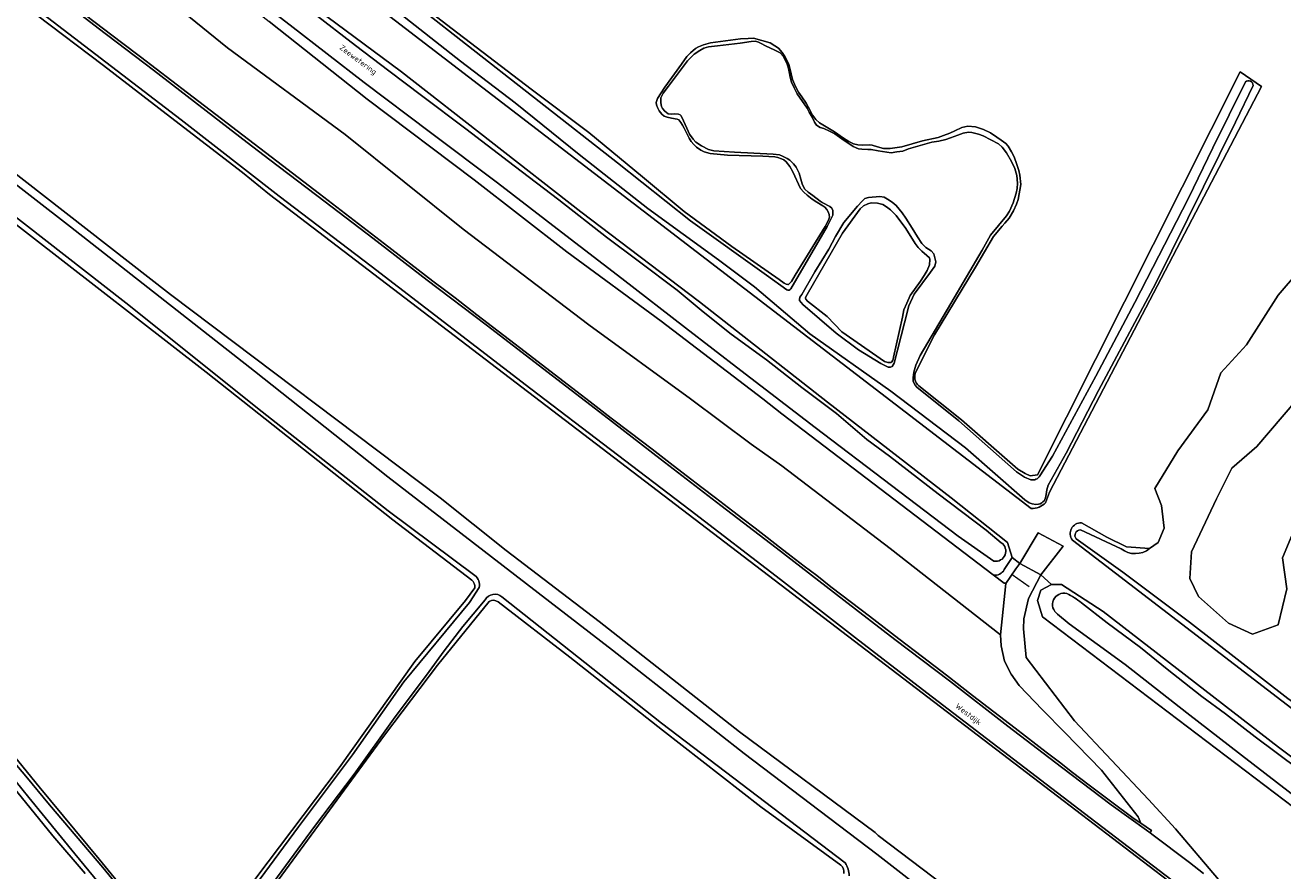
# Model space of a CAD drawing. Header units: metres. Extents: x 149984 to 156489, y 469398 to 478068.
# Tile 849 of 854: x 153194 to 153399, y 475154 to 475292. Entities that reach past the tile are written whole.
import ezdxf
from ezdxf.enums import TextEntityAlignment as Align

# ---------------------------------------------------------------- set-up
doc = ezdxf.new("R2010")
doc.units = ezdxf.units.M
doc.header["$LTSCALE"] = 0.75
for name, color, linetype, lineweight in [('B-WE-GR-GRAS-GV', 252, 'Continuous', 13), ('B-WE-GR-STRUIK-GV', 252, 'Continuous', 13), ('B-WE-KW-KUNSTWERK_DUIKER-G', 6, 'Continuous', 18), ('B-WE-OG-TERREIN_BEGROEID-GV', 252, 'Continuous', 18), ('B-WE-OG-TERREIN_OEVER-GV', 252, 'Continuous', 18), ('B-WE-OG-TOPOGRAFIE-T18', 7, 'Continuous', 18), ('B-WE-OG-WATER-GV', 252, 'Continuous', 18), ('B-WE-OG-WATER_MEER-GV', 252, 'Continuous', 18), ('B-WE-OG-WATER_SLOOT-GV', 252, 'Continuous', 18), ('B-WE-OG-WEG-GV', 252, 'Continuous', 18), ('B-WE-VH-GESLOTENVERHARDING-GV', 252, 'Continuous', 18), ('B-WE-VH-GESLOTENVERHARDING_ASFALT-GV', 252, 'Continuous', 18), ('B-WE-VH-ONVERHARD-GV', 252, 'Continuous', 18), ('B-WE-VH-OPENVERHARDING-GV', 252, 'Continuous', 18)]:
    doc.layers.add(name, color=color, linetype=linetype, lineweight=lineweight)
doc.styles.add('NLCS-ISO-M500-T18', font='NLCS-ISO.ttf', dxfattribs={"height": 0.9})

msp = doc.modelspace()

# ---------------------------------------------------------------- linework, layer by layer
at = {"layer": 'B-WE-GR-GRAS-GV', "flags": 128}
for points in [[(153198.411, 475329.031), (153205.7, 475322.694), (153219.411, 475311.842), (153243.421, 475293.334), (153255.58, 475284.357), (153284.788, 475261.501), (153304.119, 475246.849), (153324.948, 475230.524), (153345.096, 475214.939), (153354.275, 475207.66), (153355.015, 475205.234), (153356.253, 475204.241), (153359.227, 475209.227), (153363.315, 475207.044), (153359.703, 475202.401), (153361.41, 475200.813), (153363.075, 475200.802), (153369.862, 475196.451), (153398.363, 475174.312), (153434.23, 475147.494)], [(153358.128, 475213.199), (153205.625, 475330.287)], [(153254.965, 475298.163), (153263.813, 475291.358), (153276.698, 475281.497), (153286.074, 475274.423), (153294.845, 475267.234), (153301.632, 475261.586), (153309.39, 475255.874), (153317.052, 475250.509), (153317.915, 475249.891), (153318.192, 475249.766), (153318.466, 475249.69), (153318.602, 475249.711), (153318.821, 475249.884), (153319.078, 475250.176), (153319.69, 475251.188), (153324.573, 475259.12), (153325.106, 475260.194), (153325.253, 475260.651), (153325.213, 475261.097), (153325.074, 475261.509), (153324.853, 475261.92), (153324.532, 475262.275), (153324.166, 475262.528), (153323.194, 475263.117), (153322.47, 475263.571), (153321.616, 475264.24), (153321.087, 475264.721), (153320.567, 475265.321), (153319.308, 475268.021), (153318.841, 475268.897), (153318.204, 475269.697), (153317.815, 475269.998), (153317.484, 475270.152), (153316.849, 475270.391), (153316.393, 475270.487), (153314.426, 475270.572), (153308.672, 475270.77), (153305.862, 475271.056), (153304.86, 475271.318), (153304.333, 475271.567), (153303.627, 475272.052), (153303.169, 475272.478), (153302.763, 475272.96), (153302.417, 475273.551), (153302.097, 475274.197), (153301.62, 475275.144), (153301.327, 475275.637), (153301.067, 475276.076), (153300.746, 475276.488), (153300.491, 475276.621), (153299.543, 475276.809), (153298.835, 475276.941), (153298.378, 475277.125), (153297.989, 475277.417), (153297.558, 475277.97), (153297.259, 475278.517), (153297.092, 475278.934), (153297.049, 475279.334), (153297.079, 475279.518), (153297.273, 475280.004), (153298.469, 475281.838), (153301.157, 475285.556), (153302.069, 475286.827), (153302.631, 475287.402), (153303.455, 475288.109), (153303.935, 475288.401), (153304.768, 475288.717), (153305.904, 475289.062), (153310.773, 475289.699), (153312.045, 475289.782), (153312.902, 475289.818), (153315.593, 475289.035), (153316.371, 475288.576), (153316.965, 475288.169), (153317.574, 475287.465), (153317.994, 475286.835), (153318.649, 475285.602), (153319.017, 475284.023), (153319.255, 475283.085), (153319.756, 475281.97), (153320.244, 475281.038), (153320.781, 475280.264), (153321.481, 475279.22), (153322.147, 475278.038), (153322.516, 475277.268), (153323.044, 475276.569), (153323.643, 475276.046), (153326.072, 475274.545), (153327.565, 475273.545), (153328.406, 475272.963), (153329.198, 475272.612), (153329.884, 475272.422), (153330.671, 475272.39), (153331.729, 475272.454), (153332.242, 475272.383), (153333.117, 475272.097), (153334.065, 475271.866), (153335.145, 475271.829), (153337.067, 475272.13), (153340.432, 475273.082), (153342.955, 475273.636), (153343.836, 475273.938), (153344.855, 475274.328), (153345.677, 475274.722), (153346.839, 475275.263), (153347.805, 475275.482), (153349.033, 475275.378), (153350.349, 475274.94), (153351.481, 475274.404), (153352.536, 475273.717), (153353.222, 475273.215), (153353.974, 475272.654), (153354.386, 475272.224), (153354.893, 475271.327), (153355.337, 475270.501), (153355.801, 475269.228), (153356.123, 475268.273), (153356.271, 475267.518), (153356.437, 475265.976), (153355.972, 475263.537), (153355.724, 475262.767), (153355.257, 475261.686), (153354.526, 475260.519), (153353.844, 475259.705), (153353.392, 475259.219), (153351.973, 475257.531), (153349.038, 475252.522), (153342.366, 475241.517), (153339.307, 475235.474)], [(153339.8, 475233.187), (153346.747, 475227.626), (153354.648, 475220.761), (153355.963, 475219.612), (153357.142, 475218.88), (153357.973, 475218.498), (153359.119, 475218.674), (153392.15, 475284.345), (153395.59, 475281.964), (153361.113, 475215.865), (153360.443, 475214.153)], [(153267.027, 475201.548), (153254.147, 475211.342), (153223.778, 475235.39), (153194.872, 475257.9), (153186.201, 475264.543)], [(153366.29, 475210.888), (153370.454, 475208.542), (153373.628, 475206.956), (153377.394, 475206.677), (153378.789, 475207.653), (153379.766, 475210.025), (153379.346, 475213.707), (153378.23, 475216.46), (153381.998, 475222.581), (153386.881, 475229.277), (153388.973, 475235.276), (153393.159, 475239.88), (153398.321, 475247.971), (153405.296, 475256.063)], [(153414.243, 475245.98), (153394.833, 475223.278), (153390.787, 475219.791), (153388.276, 475214.768), (153384.23, 475206.119), (153383.951, 475201.794), (153385.346, 475198.864), (153390.229, 475194.54), (153394.135, 475192.726), (153398.321, 475194.261), (153399.716, 475200.12), (153399.018, 475205.142), (153400.832, 475209.467)], [(153152.474, 475221.1), (153154.659, 475218.413), (153166.07, 475204.774), (153176.188, 475192.081), (153186.625, 475180.084), (153196.57, 475167.855), (153206.38, 475156.061), (153215.7, 475144.7), (153220.495, 475138.671)], [(153204.063, 475153.733), (153198.831, 475159.908), (153191.553, 475168.858), (153187.724, 475173.254), (153185.524, 475176.289), (153182.865, 475179.783), (153172.977, 475191.615), (153155.85, 475212.351), (153150.298, 475218.809)], [(153495.945, 475106.772), (153483.415, 475117.006), (153364.826, 475208.056)], [(153351.923, 475202.39), (153353.72, 475201.02), (153353.98, 475201.02), (153353.976, 475200.986), (153355.63, 475203.36), (153356.253, 475204.241)], [(153356.253, 475204.241), (153355.015, 475205.234), (153353.742, 475203.241)], [(153439.373, 475134.852), (153400.876, 475164.485), (153359.951, 475195.549), (153359.148, 475198.194), (153359.703, 475199.9), (153361.41, 475200.813), (153359.703, 475202.401), (153357.679, 475198.551), (153356.925, 475195.217), (153356.886, 475193.59), (153357.297, 475188.925), (153365.157, 475178.641), (153377.196, 475165.808), (153381.623, 475161.025), (153388.593, 475152.779)], [(153225.785, 475144.758), (153231.864, 475153.008), (153245.442, 475170.945), (153257.754, 475188.301), (153266.005, 475198.213), (153267.51, 475200.295)], [(153269.863, 475198.061), (153261.473, 475187.667), (153252.797, 475176.276), (153230.156, 475145.329), (153227.948, 475142.496)], [(153327.129, 475155.095), (153314.106, 475164.623), (153298.079, 475177.097), (153283.011, 475188.991), (153271.301, 475197.973)]]:
    msp.add_lwpolyline(points, dxfattribs=at)
at = {"layer": 'B-WE-GR-GRAS-GV'}
for points in [[(153339.307, 475235.474, 0.3174349), (153339.8, 475233.187)], [(153360.443, 475214.153, -0.2131741), (153358.128, 475213.199)], [(153364.826, 475208.056, -0.6215132), (153366.29, 475210.888)], [(153353.742, 475203.241, -0.3289838), (153351.923, 475202.39)], [(153267.51, 475200.295, 0.2465782), (153267.027, 475201.548)], [(153271.301, 475197.973, 0.3214395), (153269.863, 475198.061)], [(153327.61, 475153.731, 0.2735675), (153327.129, 475155.095)]]:
    msp.add_lwpolyline(points, format="xyb", dxfattribs=at)
at = {"layer": 'B-WE-GR-STRUIK-GV', "flags": 128}
msp.add_lwpolyline([(153324.896, 475244.451), (153327.288, 475241.992), (153334.227, 475237.173), (153334.785, 475237.001), (153335.076, 475236.958), (153335.252, 475236.988), (153335.43, 475237.101), (153335.565, 475237.346), (153335.637, 475237.546), (153335.697, 475237.872), (153337.143, 475244.395), (153337.404, 475245.57), (153337.847, 475246.663), (153338.407, 475247.896), (153340.079, 475250.25), (153340.694, 475251.162), (153341.175, 475251.998), (153341.557, 475252.892), (153341.626, 475253.743), (153341.539, 475254.033), (153341.15, 475254.441), (153340.301, 475255.105), (153339.686, 475255.714), (153339.206, 475256.373), (153337.719, 475258.799), (153336.106, 475260.952), (153335.216, 475261.847), (153334.563, 475262.367), (153333.976, 475262.729), (153333.101, 475262.966), (153332.061, 475262.973), (153331.518, 475262.839), (153330.824, 475262.49), (153330.258, 475261.995), (153327.376, 475258.03), (153321.612, 475248.053), (153321.391, 475247.581), (153321.386, 475247.383), (153321.441, 475247.294), (153321.689, 475246.963)], close=True, dxfattribs=at)
at = {"layer": 'B-WE-KW-KUNSTWERK_DUIKER-G', "flags": 128}
msp.add_lwpolyline([(153354.995, 475202.449), (153357.798, 475200.523)], dxfattribs=at)
at = {"layer": 'B-WE-OG-TERREIN_BEGROEID-GV', "flags": 128}
for points in [[(153389.253, 475145.827), (153362.379, 475166.347), (153234.094, 475264.357), (153229.699, 475267.909), (153217.98, 475276.942), (153207.059, 475285.377), (153196.172, 475293.634), (153186.062, 475301.413), (153172.734, 475311.346), (153163.556, 475318.648), (153145.965, 475331.644), (153129.496, 475344.351), (153113.537, 475356.514), (153095.836, 475369.909), (153080.45, 475381.83), (153063.62, 475394.71), (153047.26, 475407.05), (153042.75, 475410.491)], [(153199.833, 475296.887), (153210.013, 475289.104), (153213.08, 475286.763), (153220.729, 475280.911), (153235.296, 475269.756), (153242.207, 475264.477), (153252.818, 475256.325), (153260.712, 475250.238), (153262.793, 475248.649), (153264.297, 475247.494), (153267.835, 475244.763), (153275.711, 475238.7), (153279.724, 475235.626), (153283.493, 475232.738), (153286.29, 475230.602), (153289.734, 475227.942), (153292.833, 475225.563), (153296.374, 475222.862), (153299.347, 475220.589), (153301.951, 475218.578), (153304.488, 475216.63), (153306.689, 475214.924), (153309.515, 475212.793), (153311.175, 475211.503), (153313.17, 475209.981), (153315.134, 475208.463), (153317.156, 475206.912), (153319.014, 475205.463), (153321.176, 475203.836), (153323.189, 475202.274), (153325.495, 475200.457), (153328.884, 475197.867), (153331.798, 475195.675), (153334.16, 475193.802), (153336.586, 475191.973), (153340.431, 475189.039), (153344.311, 475186.048), (153348.571, 475182.724), (153355.521, 475177.419), (153360.557, 475173.524), (153362.708, 475171.859), (153364.841, 475170.226), (153367.568, 475168.16), (153371.056, 475165.515), (153374.866, 475162.659), (153375.945, 475161.93), (153375.54, 475162.96), (153369.571, 475170.58), (153363.6, 475176.706), (153359.95, 475180.43), (153356.176, 475184.397), (153354.844, 475186.195), (153353.779, 475188.348), (153353.202, 475190.812), (153353.104, 475192.604), (153335.17, 475206.69), (153317.5, 475220.14), (153312.52, 475223.67), (153302.63, 475231.09), (153286.09, 475243.12), (153265.6, 475258.68), (153246.42, 475274.13), (153227.23, 475288.26), (153210.89, 475301.57)], [(153189.809, 475269.958), (153190.892, 475269.171), (153217.956, 475248.083), (153261.891, 475214.927), (153272.624, 475206.368), (153287.776, 475194.817), (153310.636, 475176.815), (153332.734, 475160.432), (153333.214, 475159.942), (153360.074, 475139.558), (153384.935, 475120.223), (153386.443, 475118.964), (153396.101, 475111.688), (153414.489, 475096.739), (153425.848, 475089.415), (153428.459, 475087.485)]]:
    msp.add_lwpolyline(points, dxfattribs=at)
at = {"layer": 'B-WE-OG-TERREIN_OEVER-GV', "flags": 128}
for points in [[(153352.057, 475204.621), (153346.229, 475208.692), (153335.358, 475216.951), (153322.965, 475226.375), (153310.859, 475235.694), (153301.846, 475242.617), (153291.466, 475250.691), (153281.658, 475258.204), (153271.201, 475266.241), (153260.296, 475274.448), (153249.532, 475282.59), (153237.459, 475291.928), (153226.97, 475300.017), (153215.902, 475308.61), (153205.007, 475317.176), (153196.03, 475324.432), (153187.054, 475331.13), (153183.341, 475333.685), (153181.032, 475335.677), (153178.13, 475337.969), (153173.501, 475341.281), (153161.928, 475349.949), (153155.4, 475355.051), (153145.144, 475363.072)], [(153143.496, 475361.33), (153143.972, 475360.946), (153145.21, 475359.95), (153153.25, 475353.71), (153166.96, 475343.77), (153189.29, 475326.86), (153204.39, 475315.77), (153219.1, 475304.27), (153234.05, 475292.52), (153249.98, 475279.9), (153267.39, 475266.74), (153282.48, 475255.03), (153297.86, 475243.7), (153314.43, 475231.08), (153317.5, 475228.65), (153351.923, 475202.39)], [(153353.742, 475203.241), (153355.015, 475205.234), (153354.275, 475207.66), (153345.096, 475214.939), (153324.948, 475230.524), (153304.119, 475246.849), (153284.788, 475261.501), (153255.58, 475284.357), (153243.421, 475293.334), (153219.411, 475311.842), (153205.7, 475322.694), (153198.411, 475329.031)], [(153205.625, 475330.287), (153358.128, 475213.199)], [(153359.332, 475213.886), (153358.865, 475213.832), (153358.249, 475213.973), (153357.795, 475214.123), (153357.084, 475214.589), (153347.4, 475223.075), (153335.286, 475232.297), (153322.053, 475241.672), (153313.075, 475249.332), (153307.187, 475253.713), (153295.668, 475262.07), (153284.488, 475270.881), (153274.119, 475279.28), (153265.216, 475286.06), (153254.515, 475294.483), (153246.65, 475300.471), (153236.226, 475307.838), (153228.086, 475314.452), (153221.453, 475319.498), (153215.228, 475324.036), (153210.223, 475327.914), (153206.807, 475330.885)], [(153210.89, 475301.57), (153227.23, 475288.26), (153246.42, 475274.13), (153265.6, 475258.68), (153286.09, 475243.12), (153302.63, 475231.09), (153312.52, 475223.67), (153317.5, 475220.14), (153335.17, 475206.69), (153353.104, 475192.604), (153353.976, 475200.986), (153353.98, 475201.02), (153353.72, 475201.02), (153351.923, 475202.39), (153317.5, 475228.65), (153314.43, 475231.08), (153297.86, 475243.7), (153282.48, 475255.03), (153267.39, 475266.74), (153249.98, 475279.9), (153234.05, 475292.52)], [(153254.1, 475298.295), (153254.709, 475297.807), (153265.25, 475289.512), (153290.771, 475269.518), (153302.63, 475260.057), (153314.992, 475251.238), (153318.323, 475248.829)], [(153339.307, 475235.474), (153342.366, 475241.517), (153349.038, 475252.522), (153351.973, 475257.531), (153353.392, 475259.219), (153353.844, 475259.705), (153354.526, 475260.519), (153355.257, 475261.686), (153355.724, 475262.767), (153355.972, 475263.537), (153356.437, 475265.976), (153356.271, 475267.518), (153356.123, 475268.273), (153355.801, 475269.228), (153355.337, 475270.501), (153354.893, 475271.327), (153354.386, 475272.224), (153353.974, 475272.654), (153353.222, 475273.215), (153352.536, 475273.717), (153351.481, 475274.404), (153350.349, 475274.94), (153349.033, 475275.378), (153347.805, 475275.482), (153346.839, 475275.263), (153345.677, 475274.722), (153344.855, 475274.328), (153343.836, 475273.938), (153342.955, 475273.636), (153340.432, 475273.082), (153337.067, 475272.13), (153335.145, 475271.829), (153334.065, 475271.866), (153333.117, 475272.097), (153332.242, 475272.383), (153331.729, 475272.454), (153330.671, 475272.39), (153329.884, 475272.422), (153329.198, 475272.612), (153328.406, 475272.963), (153327.565, 475273.545), (153326.072, 475274.545), (153323.643, 475276.046), (153323.044, 475276.569), (153322.516, 475277.268), (153322.147, 475278.038), (153321.481, 475279.22), (153320.781, 475280.264), (153320.244, 475281.038), (153319.756, 475281.97), (153319.255, 475283.085), (153319.017, 475284.023), (153318.649, 475285.602), (153317.994, 475286.835), (153317.574, 475287.465), (153316.965, 475288.169), (153316.371, 475288.576), (153315.593, 475289.035), (153312.902, 475289.818), (153312.045, 475289.782), (153310.773, 475289.699), (153305.904, 475289.062), (153304.768, 475288.717), (153303.935, 475288.401), (153303.455, 475288.109), (153302.631, 475287.402), (153302.069, 475286.827), (153301.157, 475285.556), (153298.469, 475281.838), (153297.273, 475280.004), (153297.079, 475279.518), (153297.049, 475279.334), (153297.092, 475278.934), (153297.259, 475278.517), (153297.558, 475277.97), (153297.989, 475277.417), (153298.378, 475277.125), (153298.835, 475276.941), (153299.543, 475276.809), (153300.491, 475276.621), (153300.746, 475276.488), (153301.067, 475276.076), (153301.327, 475275.637), (153301.62, 475275.144), (153302.097, 475274.197), (153302.417, 475273.551), (153302.763, 475272.96), (153303.169, 475272.478), (153303.627, 475272.052), (153304.333, 475271.567), (153304.86, 475271.318), (153305.862, 475271.056), (153308.672, 475270.77), (153314.426, 475270.572), (153316.393, 475270.487), (153316.849, 475270.391), (153317.484, 475270.152), (153317.815, 475269.998), (153318.204, 475269.697), (153318.841, 475268.897), (153319.308, 475268.021), (153320.567, 475265.321), (153321.087, 475264.721), (153321.616, 475264.24), (153322.47, 475263.571), (153323.194, 475263.117), (153324.166, 475262.528), (153324.532, 475262.275), (153324.853, 475261.92), (153325.074, 475261.509), (153325.213, 475261.097), (153325.253, 475260.651), (153325.106, 475260.194), (153324.573, 475259.12), (153319.69, 475251.188), (153319.078, 475250.176), (153318.821, 475249.884), (153318.602, 475249.711), (153318.466, 475249.69), (153318.192, 475249.766), (153317.915, 475249.891), (153317.052, 475250.509), (153309.39, 475255.874), (153301.632, 475261.586), (153294.845, 475267.234), (153286.074, 475274.423), (153276.698, 475281.497), (153263.813, 475291.358), (153254.965, 475298.163)], [(153241.211, 475293.957), (153248.102, 475288.638), (153253.504, 475284.518), (153258.858, 475280.471), (153266.066, 475275.057), (153273.956, 475269.012), (153281.178, 475263.483), (153288.966, 475257.39), (153294.112, 475253.555), (153300.45, 475248.743), (153304.721, 475245.233), (153309.283, 475241.627), (153315.007, 475237.401), (153320.758, 475232.927), (153326.423, 475228.701), (153331.365, 475224.453), (153335.066, 475221.723), (153342.98, 475215.586), (153350.793, 475209.673), (153353.248, 475207.628)], [(153318.992, 475248.98), (153324.888, 475259.127), (153325.793, 475260.995), (153325.831, 475261.388), (153325.824, 475261.733), (153325.634, 475262.137), (153325.327, 475262.378), (153325.014, 475262.571), (153324.513, 475262.821), (153324.063, 475263.056), (153323.779, 475263.24), (153322.557, 475264.172), (153321.803, 475264.75), (153321.281, 475265.236), (153321.051, 475265.591), (153320.811, 475266.1), (153320.616, 475266.841), (153320.362, 475267.8), (153319.828, 475268.785), (153319.424, 475269.365), (153318.807, 475269.936), (153318.372, 475270.239), (153317.638, 475270.618), (153317.157, 475270.829), (153316.124, 475270.909), (153309.808, 475271.227), (153306.447, 475271.478), (153305.599, 475271.686), (153304.408, 475272.269), (153303.53, 475272.878), (153303.056, 475273.349), (153302.452, 475274.186), (153302.024, 475275.152), (153301.521, 475276.329), (153301.116, 475277.161), (153300.947, 475277.318), (153300.663, 475277.457), (153300.08, 475277.511), (153299.476, 475277.448), (153299.027, 475277.498), (153298.478, 475277.907), (153298.091, 475278.357), (153297.924, 475278.677), (153297.814, 475279.265), (153297.831, 475280.112), (153298.172, 475280.871), (153299.033, 475281.981), (153302.18, 475286.151), (153302.761, 475286.726), (153303.247, 475287.184), (153304.138, 475287.826), (153304.83, 475288.21), (153305.561, 475288.4), (153307.022, 475288.541), (153310.707, 475289.002), (153312.511, 475289.296), (153313.206, 475289.329), (153313.741, 475289.147), (153314.144, 475288.972), (153314.867, 475288.586), (153316.388, 475287.882), (153317.24, 475287.427), (153317.705, 475286.903), (153318.045, 475286.304), (153318.395, 475285.562), (153318.532, 475285.071), (153318.681, 475284.336), (153318.876, 475283.455), (153319.093, 475282.643), (153319.504, 475281.728), (153320.021, 475280.75), (153321.658, 475278.41), (153321.988, 475277.742), (153322.428, 475276.936), (153322.851, 475276.141), (153323.152, 475275.671), (153323.736, 475275.285), (153324.357, 475275.083), (153325.253, 475274.672), (153326.152, 475274.252), (153327.309, 475273.425), (153329.134, 475272.15), (153329.986, 475271.813), (153330.525, 475271.719), (153331.509, 475271.703), (153332.079, 475271.699), (153333.193, 475271.451), (153335.319, 475271.164), (153336.256, 475271.296), (153337.228, 475271.429), (153338.151, 475271.788), (153341.959, 475272.895), (153343.065, 475273.012), (153344.234, 475273.311), (153344.972, 475273.596), (153346.185, 475274.034), (153347.038, 475274.324), (153347.926, 475274.479), (153348.455, 475274.45), (153349.558, 475274.185), (153350.315, 475273.929), (153352.773, 475272.593), (153353.41, 475272.052), (153354.116, 475271.156), (153354.924, 475269.749), (153355.438, 475268.573), (153355.756, 475267.457), (153355.903, 475266.178), (153355.842, 475265.353), (153355.684, 475264.567), (153355.194, 475263.007), (153354.588, 475261.633), (153354.117, 475260.86), (153351.497, 475257.711), (153350.136, 475255.31), (153345.042, 475246.601), (153340.054, 475238.114), (153339.341, 475236.544), (153339.009, 475235.404), (153338.881, 475234.532), (153338.884, 475233.871), (153339.209, 475233.266), (153339.517, 475232.957), (153346.324, 475227.47), (153355.725, 475219.171), (153357.024, 475218.294), (153358.045, 475217.891)], [(153360.443, 475214.153), (153361.113, 475215.865), (153395.59, 475281.964), (153392.15, 475284.345), (153359.119, 475218.674), (153357.973, 475218.498)], [(153359.537, 475218.522), (153361.567, 475221.729), (153368.646, 475234.738), (153374.991, 475246.783), (153383.718, 475263.75), (153387.705, 475271.95), (153393.015, 475282.678)], [(153394.234, 475282.132), (153391.392, 475276.113), (153378.435, 475249.913), (153369.055, 475232.44), (153363.825, 475222.241), (153360.879, 475216.982)], [(153428.459, 475087.485), (153425.848, 475089.415), (153414.489, 475096.739), (153396.101, 475111.688), (153386.443, 475118.964), (153384.935, 475120.223), (153360.074, 475139.558), (153333.214, 475159.942), (153332.734, 475160.432), (153310.636, 475176.815), (153287.776, 475194.817), (153272.624, 475206.368), (153261.891, 475214.927), (153217.956, 475248.083), (153190.892, 475269.171), (153189.809, 475269.958)], [(153189.987, 475268.176), (153201.702, 475259.087), (153231.63, 475235.56), (153253.362, 475218.382), (153272.127, 475203.849), (153289.968, 475190.107), (153311.379, 475173.317), (153332.965, 475156.872), (153351.599, 475142.424)], [(153186.201, 475264.543), (153194.872, 475257.9), (153223.778, 475235.39), (153254.147, 475211.342), (153267.027, 475201.548)], [(153267.552, 475202.3), (153253.391, 475212.831), (153232.882, 475228.93), (153210.712, 475246.716), (153187.75, 475264.588)], [(153357.973, 475218.498), (153357.142, 475218.88), (153355.963, 475219.612), (153354.648, 475220.761), (153346.747, 475227.626), (153339.8, 475233.187)], [(153152.112, 475220.535), (153155.325, 475216.72), (153160.622, 475210.691), (153166.746, 475203.002), (153172.717, 475195.413), (153176.9, 475190.697), (153183.414, 475182.936), (153190.549, 475174.149), (153194.409, 475169.585), (153198.252, 475164.937), (153206.973, 475154.743), (153212.524, 475147.868), (153218.441, 475140.67), (153220.445, 475138.298)], [(153220.495, 475138.671), (153215.7, 475144.7), (153206.38, 475156.061), (153196.57, 475167.855), (153186.625, 475180.084), (153176.188, 475192.081), (153166.07, 475204.774), (153154.659, 475218.413), (153152.474, 475221.1)], [(153150.298, 475218.809), (153155.85, 475212.351), (153172.977, 475191.615), (153182.865, 475179.783), (153185.524, 475176.289), (153187.724, 475173.254), (153191.553, 475168.858), (153198.831, 475159.908), (153204.063, 475153.733)], [(153206.928, 475151.439), (153202.392, 475156.952), (153197.564, 475162.867), (153194.928, 475166.131), (153192.612, 475168.948), (153191.228, 475170.607), (153189.044, 475172.915), (153186.633, 475176.213), (153184.971, 475178.809), (153183.376, 475180.706), (153180.871, 475183.518), (153178.523, 475186.364), (153173.824, 475191.757), (153165.413, 475201.925), (153159.113, 475209.611), (153153.866, 475215.966), (153150.525, 475219.143)], [(153377.394, 475206.677), (153373.628, 475206.956), (153370.454, 475208.542), (153366.29, 475210.888)], [(153509.777, 475097.915), (153500.082, 475105.482), (153484.683, 475117.099), (153474.311, 475125.46), (153457.553, 475138.825), (153445.9, 475147.93), (153435.857, 475155.593), (153414.625, 475171.545), (153399.887, 475182.234), (153383.893, 475194.702), (153373.053, 475202.824), (153365.448, 475208.239)], [(153366.119, 475209.71), (153372.763, 475206.641)], [(153364.826, 475208.056), (153483.415, 475117.006), (153495.945, 475106.772)], [(153267.51, 475200.295), (153266.005, 475198.213), (153257.754, 475188.301), (153245.442, 475170.945), (153231.864, 475153.008), (153225.785, 475144.758)], [(153226.566, 475144.907), (153230.117, 475149.543), (153238.84, 475161.339), (153247.59, 475173.06), (153255.96, 475184.958), (153266.663, 475197.897), (153268.231, 475200.318)], [(153434.23, 475147.494), (153398.363, 475174.312), (153369.862, 475196.451), (153363.075, 475200.802), (153361.41, 475200.813), (153359.703, 475199.9), (153359.148, 475198.194), (153359.951, 475195.549), (153400.876, 475164.485), (153439.373, 475134.852)], [(153227.948, 475142.496), (153230.156, 475145.329), (153252.797, 475176.276), (153261.473, 475187.667), (153269.863, 475198.061)], [(153269.211, 475198.351), (153267.238, 475195.986), (153265.587, 475193.965), (153262.552, 475190.003), (153260.066, 475186.668), (153254.264, 475178.875), (153247.86, 475169.94), (153241.425, 475161.387), (153232.075, 475148.721), (153228.094, 475143.277)], [(153271.301, 475197.973), (153283.011, 475188.991), (153298.079, 475177.097), (153314.106, 475164.623), (153327.129, 475155.095)], [(153327.852, 475155.467), (153297.914, 475178.237), (153271.939, 475198.827)], [(153544.392, 475056.57), (153540.254, 475059.995), (153535.472, 475063.495), (153526.509, 475070.264), (153516.149, 475078.392), (153507.137, 475084.875), (153496.85, 475092.845), (153487.496, 475100.274), (153479.961, 475105.756), (153470.803, 475112.742), (153460.942, 475120.515), (153451.646, 475127.561), (153445.645, 475132.443), (153439.703, 475137.061), (153433.289, 475141.963), (153424.815, 475148.294), (153418.163, 475153.388), (153410.1, 475159.531), (153401.852, 475165.704), (153392.342, 475173.003), (153383.463, 475179.904), (153373.401, 475187.809), (153364.324, 475194.412), (153362.425, 475195.995)], [(153366.285, 475197.815), (153370.507, 475194.6), (153375.915, 475190.582), (153380.273, 475187.019), (153385.912, 475182.605), (153389.759, 475179.75), (153394.612, 475176.028), (153401.628, 475170.728), (153407.958, 475165.935), (153413.811, 475161.424), (153419.662, 475157.094), (153427.601, 475151.178)]]:
    msp.add_lwpolyline(points, dxfattribs=at)
at = {"layer": 'B-WE-OG-TERREIN_OEVER-GV'}
for points in [[(153393.015, 475282.678, -0.6953995), (153394.234, 475282.132)], [(153318.323, 475248.829, 0.3351166), (153318.992, 475248.98)], [(153339.8, 475233.187, -0.3174349), (153339.307, 475235.474)], [(153358.045, 475217.891, 0.3374369), (153359.537, 475218.522)], [(153360.879, 475216.982, 0.0770973), (153360.541, 475215.466)], [(153360.541, 475215.466, -0.345659), (153359.332, 475213.886)], [(153358.128, 475213.199, 0.2131741), (153360.443, 475214.153)], [(153366.29, 475210.888, 0.6215132), (153364.826, 475208.056)], [(153365.448, 475208.239, -0.6275592), (153366.119, 475209.71)], [(153353.248, 475207.628, -0.8039831), (153352.057, 475204.621)], [(153372.763, 475206.641, 0.3511161), (153377.394, 475206.677)], [(153268.231, 475200.318, 0.2899586), (153267.552, 475202.3)], [(153351.923, 475202.39, 0.3289838), (153353.742, 475203.241)], [(153267.027, 475201.548, -0.2465782), (153267.51, 475200.295)], [(153271.939, 475198.827, 0.4507175), (153269.211, 475198.351)], [(153269.863, 475198.061, -0.3214395), (153271.301, 475197.973)], [(153362.425, 475195.995, -0.8462332), (153363.908, 475199.347)], [(153363.908, 475199.347, -0.0690719), (153366.285, 475197.815)], [(153327.129, 475155.095, -0.2735675), (153327.61, 475153.731)], [(153328.469, 475153.358, 0.1417128), (153327.852, 475155.467)]]:
    msp.add_lwpolyline(points, format="xyb", dxfattribs=at)
at = {"layer": 'B-WE-OG-TERREIN_OEVER-GV', "flags": 128}
for points in [[(153320.939, 475246.434), (153326.369, 475241.743), (153329.989, 475239.067), (153333.612, 475236.815), (153334.845, 475236.222), (153335.017, 475236.215), (153335.202, 475236.229), (153335.488, 475236.339), (153335.819, 475236.902), (153337.489, 475243.43), (153338.201, 475246.202), (153339.045, 475248.143), (153341.726, 475251.687), (153342.401, 475252.701), (153342.586, 475253.38), (153342.251, 475254.665), (153341.836, 475255.179), (153340.975, 475255.716), (153340.319, 475256.37), (153339.584, 475257.465), (153338.716, 475258.88), (153337.73, 475260.477), (153337.089, 475261.385), (153336.156, 475262.568), (153335.454, 475263.116), (153334.722, 475263.594), (153334.192, 475263.922), (153333.46, 475264.002), (153331.625, 475263.886), (153331.055, 475263.678), (153330.594, 475263.268), (153329.833, 475262.442), (153327.629, 475259.793), (153326.276, 475257.517), (153325.174, 475255.454), (153322.911, 475251.743), (153320.766, 475248.065), (153320.455, 475247.619), (153320.386, 475247.265), (153320.385, 475247.092)], [(153324.896, 475244.451), (153321.689, 475246.963), (153321.441, 475247.294), (153321.386, 475247.383), (153321.391, 475247.581), (153321.612, 475248.053), (153327.376, 475258.03), (153330.258, 475261.995), (153330.824, 475262.49), (153331.518, 475262.839), (153332.061, 475262.973), (153333.101, 475262.966), (153333.976, 475262.729), (153334.563, 475262.367), (153335.216, 475261.847), (153336.106, 475260.952), (153337.719, 475258.799), (153339.206, 475256.373), (153339.686, 475255.714), (153340.301, 475255.105), (153341.15, 475254.441), (153341.539, 475254.033), (153341.626, 475253.743), (153341.557, 475252.892), (153341.175, 475251.998), (153340.694, 475251.162), (153340.079, 475250.25), (153338.407, 475247.896), (153337.847, 475246.663), (153337.404, 475245.57), (153337.143, 475244.395), (153335.697, 475237.872), (153335.637, 475237.546), (153335.565, 475237.346), (153335.43, 475237.101), (153335.252, 475236.988), (153335.076, 475236.958), (153334.785, 475237.001), (153334.227, 475237.173), (153327.288, 475241.992)]]:
    msp.add_lwpolyline(points, close=True, dxfattribs=at)
at = {"layer": 'B-WE-OG-WATER-GV', "flags": 128}
for points in [[(153206.807, 475330.885), (153210.223, 475327.914), (153215.228, 475324.036), (153221.453, 475319.498), (153228.086, 475314.452), (153236.226, 475307.838), (153246.65, 475300.471), (153254.515, 475294.483), (153265.216, 475286.06), (153274.119, 475279.28), (153284.488, 475270.881), (153295.668, 475262.07), (153307.187, 475253.713), (153313.075, 475249.332), (153322.053, 475241.672), (153335.286, 475232.297), (153347.4, 475223.075), (153357.084, 475214.589), (153357.795, 475214.123), (153358.249, 475213.973), (153358.865, 475213.832), (153359.332, 475213.886)], [(153318.323, 475248.829), (153314.992, 475251.238), (153302.63, 475260.057), (153290.771, 475269.518), (153265.25, 475289.512), (153254.709, 475297.807), (153254.1, 475298.295)], [(153358.045, 475217.891), (153357.024, 475218.294), (153355.725, 475219.171), (153346.324, 475227.47), (153339.517, 475232.957), (153339.209, 475233.266), (153338.884, 475233.871), (153338.881, 475234.532), (153339.009, 475235.404), (153339.341, 475236.544), (153340.054, 475238.114), (153345.042, 475246.601), (153350.136, 475255.31), (153351.497, 475257.711), (153354.117, 475260.86), (153354.588, 475261.633), (153355.194, 475263.007), (153355.684, 475264.567), (153355.842, 475265.353), (153355.903, 475266.178), (153355.756, 475267.457), (153355.438, 475268.573), (153354.924, 475269.749), (153354.116, 475271.156), (153353.41, 475272.052), (153352.773, 475272.593), (153350.315, 475273.929), (153349.558, 475274.185), (153348.455, 475274.45), (153347.926, 475274.479), (153347.038, 475274.324), (153346.185, 475274.034), (153344.972, 475273.596), (153344.234, 475273.311), (153343.065, 475273.012), (153341.959, 475272.895), (153338.151, 475271.788), (153337.228, 475271.429), (153336.256, 475271.296), (153335.319, 475271.164), (153333.193, 475271.451), (153332.079, 475271.699), (153331.509, 475271.703), (153330.525, 475271.719), (153329.986, 475271.813), (153329.134, 475272.15), (153327.309, 475273.425), (153326.152, 475274.252), (153325.253, 475274.672), (153324.357, 475275.083), (153323.736, 475275.285), (153323.152, 475275.671), (153322.851, 475276.141), (153322.428, 475276.936), (153321.988, 475277.742), (153321.658, 475278.41), (153320.021, 475280.75), (153319.504, 475281.728), (153319.093, 475282.643), (153318.876, 475283.455), (153318.681, 475284.336), (153318.532, 475285.071), (153318.395, 475285.562), (153318.045, 475286.304), (153317.705, 475286.903), (153317.24, 475287.427), (153316.388, 475287.882), (153314.867, 475288.586), (153314.144, 475288.972), (153313.741, 475289.147), (153313.206, 475289.329), (153312.511, 475289.296), (153310.707, 475289.002), (153307.022, 475288.541), (153305.561, 475288.4), (153304.83, 475288.21), (153304.138, 475287.826), (153303.247, 475287.184), (153302.761, 475286.726), (153302.18, 475286.151), (153299.033, 475281.981), (153298.172, 475280.871), (153297.831, 475280.112), (153297.814, 475279.265), (153297.924, 475278.677), (153298.091, 475278.357), (153298.478, 475277.907), (153299.027, 475277.498), (153299.476, 475277.448), (153300.08, 475277.511), (153300.663, 475277.457), (153300.947, 475277.318), (153301.116, 475277.161), (153301.521, 475276.329), (153302.024, 475275.152), (153302.452, 475274.186), (153303.056, 475273.349), (153303.53, 475272.878), (153304.408, 475272.269), (153305.599, 475271.686), (153306.447, 475271.478), (153309.808, 475271.227), (153316.124, 475270.909), (153317.157, 475270.829), (153317.638, 475270.618), (153318.372, 475270.239), (153318.807, 475269.936), (153319.424, 475269.365), (153319.828, 475268.785), (153320.362, 475267.8), (153320.616, 475266.841), (153320.811, 475266.1), (153321.051, 475265.591), (153321.281, 475265.236), (153321.803, 475264.75), (153322.557, 475264.172), (153323.779, 475263.24), (153324.063, 475263.056), (153324.513, 475262.821), (153325.014, 475262.571), (153325.327, 475262.378), (153325.634, 475262.137), (153325.824, 475261.733), (153325.831, 475261.388), (153325.793, 475260.995), (153324.888, 475259.127), (153318.992, 475248.98)], [(153393.015, 475282.678), (153387.705, 475271.95), (153383.718, 475263.75), (153374.991, 475246.783), (153368.646, 475234.738), (153361.567, 475221.729), (153359.537, 475218.522)], [(153360.879, 475216.982), (153363.825, 475222.241), (153369.055, 475232.44), (153378.435, 475249.913), (153391.392, 475276.113), (153394.234, 475282.132)], [(153220.445, 475138.298), (153218.441, 475140.67), (153212.524, 475147.868), (153206.973, 475154.743), (153198.252, 475164.937), (153194.409, 475169.585), (153190.549, 475174.149), (153183.414, 475182.936), (153176.9, 475190.697), (153172.717, 475195.413), (153166.746, 475203.002), (153160.622, 475210.691), (153155.325, 475216.72), (153152.112, 475220.535)], [(153150.525, 475219.143), (153153.866, 475215.966), (153159.113, 475209.611), (153165.413, 475201.925), (153173.824, 475191.757), (153178.523, 475186.364), (153180.871, 475183.518), (153183.376, 475180.706), (153184.971, 475178.809), (153186.633, 475176.213), (153189.044, 475172.915), (153191.228, 475170.607), (153192.612, 475168.948), (153194.928, 475166.131), (153197.564, 475162.867), (153202.392, 475156.952), (153206.928, 475151.439)]]:
    msp.add_lwpolyline(points, dxfattribs=at)
at = {"layer": 'B-WE-OG-WATER-GV'}
for points in [[(153394.234, 475282.132, 0.6953995), (153393.015, 475282.678)], [(153318.992, 475248.98, -0.3351166), (153318.323, 475248.829)], [(153359.537, 475218.522, -0.3374369), (153358.045, 475217.891)], [(153360.541, 475215.466, -0.0770973), (153360.879, 475216.982)], [(153359.332, 475213.886, 0.345659), (153360.541, 475215.466)]]:
    msp.add_lwpolyline(points, format="xyb", dxfattribs=at)
at = {"layer": 'B-WE-OG-WATER-GV', "flags": 128}
msp.add_lwpolyline([(153320.939, 475246.434), (153320.385, 475247.092), (153320.386, 475247.265), (153320.455, 475247.619), (153320.766, 475248.065), (153322.911, 475251.743), (153325.174, 475255.454), (153326.276, 475257.517), (153327.629, 475259.793), (153329.833, 475262.442), (153330.594, 475263.268), (153331.055, 475263.678), (153331.625, 475263.886), (153333.46, 475264.002), (153334.192, 475263.922), (153334.722, 475263.594), (153335.454, 475263.116), (153336.156, 475262.568), (153337.089, 475261.385), (153337.73, 475260.477), (153338.716, 475258.88), (153339.584, 475257.465), (153340.319, 475256.37), (153340.975, 475255.716), (153341.836, 475255.179), (153342.251, 475254.665), (153342.586, 475253.38), (153342.401, 475252.701), (153341.726, 475251.687), (153339.045, 475248.143), (153338.201, 475246.202), (153337.489, 475243.43), (153335.819, 475236.902), (153335.488, 475236.339), (153335.202, 475236.229), (153335.017, 475236.215), (153334.845, 475236.222), (153333.612, 475236.815), (153329.989, 475239.067), (153326.369, 475241.743)], close=True, dxfattribs=at)
at = {"layer": 'B-WE-OG-WATER_MEER-GV', "flags": 128}
for points in [[(153405.296, 475256.063), (153398.321, 475247.971), (153393.159, 475239.88), (153388.973, 475235.276), (153386.881, 475229.277), (153381.998, 475222.581), (153378.23, 475216.46), (153379.346, 475213.707), (153379.766, 475210.025), (153378.789, 475207.653), (153377.394, 475206.677)], [(153400.832, 475209.467), (153399.018, 475205.142), (153399.716, 475200.12), (153398.321, 475194.261), (153394.135, 475192.726), (153390.229, 475194.54), (153385.346, 475198.864), (153383.951, 475201.794), (153384.23, 475206.119), (153388.276, 475214.768), (153390.787, 475219.791), (153394.833, 475223.278), (153414.243, 475245.98)], [(153365.448, 475208.239), (153373.053, 475202.824), (153383.893, 475194.702), (153399.887, 475182.234), (153414.625, 475171.545), (153435.857, 475155.593), (153445.9, 475147.93), (153457.553, 475138.825), (153474.311, 475125.46), (153484.683, 475117.099), (153500.082, 475105.482), (153509.777, 475097.915)], [(153372.763, 475206.641), (153366.119, 475209.71)]]:
    msp.add_lwpolyline(points, dxfattribs=at)
at = {"layer": 'B-WE-OG-WATER_MEER-GV'}
for points in [[(153366.119, 475209.71, 0.6275592), (153365.448, 475208.239)], [(153377.394, 475206.677, -0.3511161), (153372.763, 475206.641)]]:
    msp.add_lwpolyline(points, format="xyb", dxfattribs=at)
at = {"layer": 'B-WE-OG-WATER_SLOOT-GV', "flags": 128}
for points in [[(153145.144, 475363.072), (153155.4, 475355.051), (153161.928, 475349.949), (153173.501, 475341.281), (153178.13, 475337.969), (153181.032, 475335.677), (153183.341, 475333.685), (153187.054, 475331.13), (153196.03, 475324.432), (153205.007, 475317.176), (153215.902, 475308.61), (153226.97, 475300.017), (153237.459, 475291.928), (153249.532, 475282.59), (153260.296, 475274.448), (153271.201, 475266.241), (153281.658, 475258.204), (153291.466, 475250.691), (153301.846, 475242.617), (153310.859, 475235.694), (153322.965, 475226.375), (153335.358, 475216.951), (153346.229, 475208.692), (153352.057, 475204.621)], [(153353.248, 475207.628), (153350.793, 475209.673), (153342.98, 475215.586), (153335.066, 475221.723), (153331.365, 475224.453), (153326.423, 475228.701), (153320.758, 475232.927), (153315.007, 475237.401), (153309.283, 475241.627), (153304.721, 475245.233), (153300.45, 475248.743), (153294.112, 475253.555), (153288.966, 475257.39), (153281.178, 475263.483), (153273.956, 475269.012), (153266.066, 475275.057), (153258.858, 475280.471), (153253.504, 475284.518), (153248.102, 475288.638), (153241.211, 475293.957)], [(153351.599, 475142.424), (153332.965, 475156.872), (153311.379, 475173.317), (153289.968, 475190.107), (153272.127, 475203.849), (153253.362, 475218.382), (153231.63, 475235.56), (153201.702, 475259.087), (153189.987, 475268.176)], [(153187.75, 475264.588), (153210.712, 475246.716), (153232.882, 475228.93), (153253.391, 475212.831), (153267.552, 475202.3)], [(153268.231, 475200.318), (153266.663, 475197.897), (153255.96, 475184.958), (153247.59, 475173.06), (153238.84, 475161.339), (153230.117, 475149.543), (153226.566, 475144.907)], [(153228.094, 475143.277), (153232.075, 475148.721), (153241.425, 475161.387), (153247.86, 475169.94), (153254.264, 475178.875), (153260.066, 475186.668), (153262.552, 475190.003), (153265.587, 475193.965), (153267.238, 475195.986), (153269.211, 475198.351)], [(153271.939, 475198.827), (153297.914, 475178.237), (153327.852, 475155.467)], [(153362.425, 475195.995), (153364.324, 475194.412), (153373.401, 475187.809), (153383.463, 475179.904), (153392.342, 475173.003), (153401.852, 475165.704), (153410.1, 475159.531), (153418.163, 475153.388), (153424.815, 475148.294), (153433.289, 475141.963), (153439.703, 475137.061), (153445.645, 475132.443), (153451.646, 475127.561), (153460.942, 475120.515), (153470.803, 475112.742), (153479.961, 475105.756), (153487.496, 475100.274), (153496.85, 475092.845), (153507.137, 475084.875), (153516.149, 475078.392), (153526.509, 475070.264), (153535.472, 475063.495), (153540.254, 475059.995), (153544.392, 475056.57)], [(153427.601, 475151.178), (153419.662, 475157.094), (153413.811, 475161.424), (153407.958, 475165.935), (153401.628, 475170.728), (153394.612, 475176.028), (153389.759, 475179.75), (153385.912, 475182.605), (153380.273, 475187.019), (153375.915, 475190.582), (153370.507, 475194.6), (153366.285, 475197.815)]]:
    msp.add_lwpolyline(points, dxfattribs=at)
at = {"layer": 'B-WE-OG-WATER_SLOOT-GV'}
for points in [[(153352.057, 475204.621, 0.8039831), (153353.248, 475207.628)], [(153267.552, 475202.3, -0.2899586), (153268.231, 475200.318)], [(153269.211, 475198.351, -0.4507175), (153271.939, 475198.827)], [(153363.908, 475199.347, 0.8462332), (153362.425, 475195.995)], [(153366.285, 475197.815, 0.0690719), (153363.908, 475199.347)], [(153327.852, 475155.467, -0.1417128), (153328.469, 475153.358)]]:
    msp.add_lwpolyline(points, format="xyb", dxfattribs=at)
at = {"layer": 'B-WE-OG-WEG-GV', "flags": 128}
for points in [[(153383.094, 475151.065), (153367.734, 475162.823), (153341.121, 475183.193), (153329.535, 475192.138), (153317.272, 475201.616), (153302.59, 475212.935), (153276.648, 475232.684), (153250.641, 475252.694), (153235.67, 475264.102), (153219.733, 475276.51), (153197.937, 475293.19), (153173.888, 475311.401)], [(153186.062, 475301.413), (153196.172, 475293.634), (153207.059, 475285.377), (153217.98, 475276.942), (153229.699, 475267.909), (153234.094, 475264.357), (153362.379, 475166.347), (153389.253, 475145.827)]]:
    msp.add_lwpolyline(points, dxfattribs=at)
at = {"layer": 'B-WE-VH-GESLOTENVERHARDING-GV', "flags": 128}
msp.add_lwpolyline([(153196.453, 475299.007), (153206.192, 475291.457), (153215.228, 475284.587), (153230.461, 475272.841), (153234.166, 475270.008), (153243.167, 475263.138), (153250.915, 475257.227), (153259.764, 475250.391), (153269.35, 475243.099), (153280.154, 475234.789), (153288.57, 475228.328), (153297.699, 475221.27), (153307.602, 475213.708), (153316.614, 475206.814), (153327.628, 475198.293), (153335.939, 475191.856), (153344.799, 475185.114), (153354.339, 475177.74), (153363.047, 475171.091), (153371.158, 475164.911), (153376.91, 475160.8), (153377.472, 475160.376), (153377.693, 475160.751), (153375.945, 475161.93), (153374.866, 475162.659), (153371.056, 475165.515), (153367.568, 475168.16), (153364.841, 475170.226), (153362.708, 475171.859), (153360.557, 475173.524), (153355.521, 475177.419), (153348.571, 475182.724), (153344.311, 475186.048), (153340.431, 475189.039), (153336.586, 475191.973), (153334.16, 475193.802), (153331.798, 475195.675), (153328.884, 475197.867), (153325.495, 475200.457), (153323.189, 475202.274), (153321.176, 475203.836), (153319.014, 475205.463), (153317.156, 475206.912), (153315.134, 475208.463), (153313.17, 475209.981), (153311.175, 475211.503), (153309.515, 475212.793), (153306.689, 475214.924), (153304.488, 475216.63), (153301.951, 475218.578), (153299.347, 475220.589), (153296.374, 475222.862), (153292.833, 475225.563), (153289.734, 475227.942), (153286.29, 475230.602), (153283.493, 475232.738), (153279.724, 475235.626), (153275.711, 475238.7), (153267.835, 475244.763), (153264.297, 475247.494), (153262.793, 475248.649), (153260.712, 475250.238), (153252.818, 475256.325), (153242.207, 475264.477), (153235.296, 475269.756), (153220.729, 475280.911), (153213.08, 475286.763), (153210.013, 475289.104), (153199.833, 475296.887)], dxfattribs=at)
at = {"layer": 'B-WE-VH-GESLOTENVERHARDING_ASFALT-GV', "flags": 128}
for points in [[(153173.888, 475311.401), (153197.937, 475293.19), (153219.733, 475276.51), (153235.67, 475264.102), (153250.641, 475252.694), (153276.648, 475232.684), (153302.59, 475212.935), (153317.272, 475201.616), (153329.535, 475192.138), (153341.121, 475183.193), (153367.734, 475162.823), (153383.094, 475151.065)], [(153386.18, 475153.723), (153383.893, 475155.519), (153377.76, 475160.158), (153377.472, 475160.376), (153376.91, 475160.8), (153371.158, 475164.911), (153363.047, 475171.091), (153354.339, 475177.74), (153344.799, 475185.114), (153335.939, 475191.856), (153327.628, 475198.293), (153316.614, 475206.814), (153307.602, 475213.708), (153297.699, 475221.27), (153288.57, 475228.328), (153280.154, 475234.789), (153269.35, 475243.099), (153259.764, 475250.391), (153250.915, 475257.227), (153243.167, 475263.138), (153234.166, 475270.008), (153230.461, 475272.841), (153215.228, 475284.587), (153206.192, 475291.457), (153196.453, 475299.007)]]:
    msp.add_lwpolyline(points, dxfattribs=at)
at = {"layer": 'B-WE-VH-ONVERHARD-GV', "flags": 128}
msp.add_lwpolyline([(153388.593, 475152.779), (153381.623, 475161.025), (153377.196, 475165.808), (153365.157, 475178.641), (153357.297, 475188.925), (153356.886, 475193.59), (153356.925, 475195.217), (153357.679, 475198.551), (153359.703, 475202.401), (153356.253, 475204.241), (153355.63, 475203.36), (153353.976, 475200.986), (153353.104, 475192.604), (153353.202, 475190.812), (153353.779, 475188.348), (153354.844, 475186.195), (153356.176, 475184.397), (153359.95, 475180.43), (153363.6, 475176.706), (153369.571, 475170.58), (153375.54, 475162.96), (153375.945, 475161.93), (153377.693, 475160.751), (153377.472, 475160.376), (153377.76, 475160.158), (153383.893, 475155.519), (153386.18, 475153.723)], dxfattribs=at)
at = {"layer": 'B-WE-VH-OPENVERHARDING-GV', "flags": 128}
msp.add_lwpolyline([(153359.703, 475202.401), (153363.315, 475207.044), (153359.227, 475209.227), (153356.253, 475204.241)], close=True, dxfattribs=at)

# ---------------------------------------------------------------- texts
at = {"layer": 'B-WE-OG-TOPOGRAFIE-T18', "style": 'NLCS-ISO-M500-T18'}
for s, rotation, p in [('Zeewetering', 323.3, (153248.461, 475286.204)), ('Westdijk', 322.4, (153347.816, 475179.599))]:
    msp.add_text(s, height=0.9, rotation=rotation, dxfattribs=at).set_placement(p, align=Align.MIDDLE)

doc.saveas('drawing.dxf')
